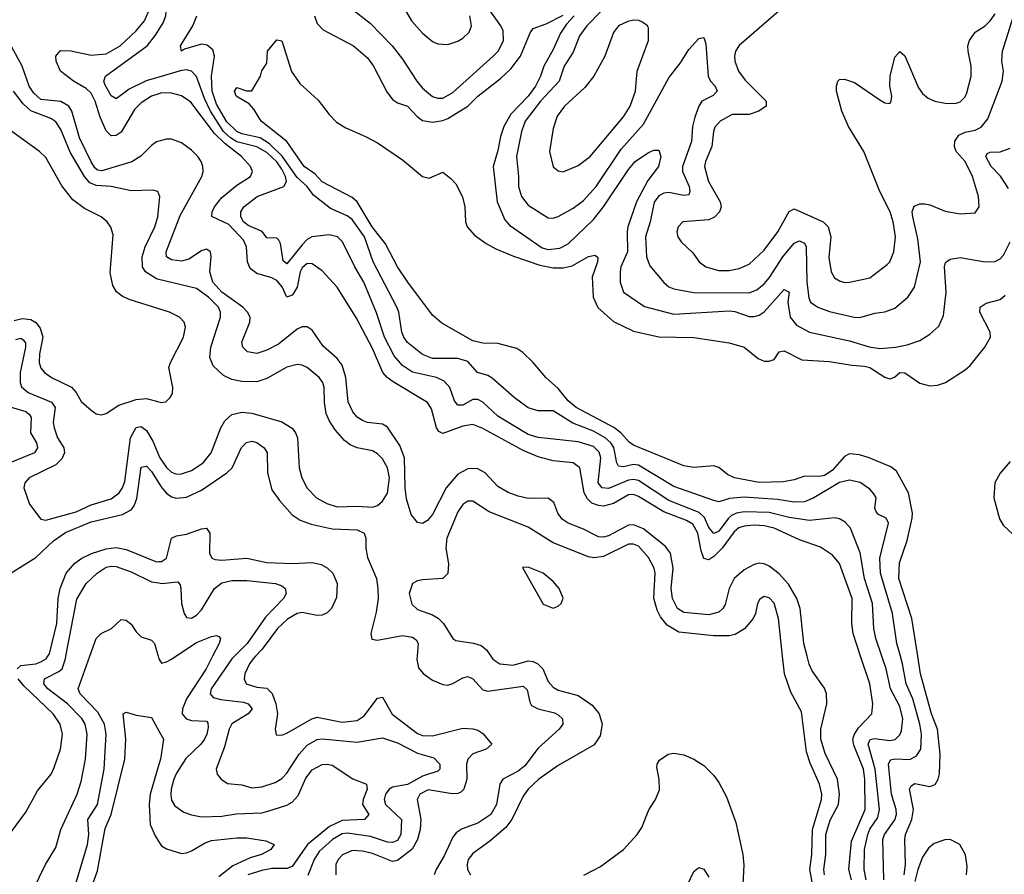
# Model space of a CAD drawing. Header units: inches. Extents: x 1843162 to 1959474, y 907081 to 1016326.
# Tile 532 of 656: x 1909446 to 1913366, y 1009131 to 1012535. Entities that reach past the tile are written whole.
import ezdxf

# ---------------------------------------------------------------- set-up
doc = ezdxf.new("R2010")
doc.units = ezdxf.units.IN
doc.header["$MEASUREMENT"] = 0
for name, color, linetype in [('B9000', 7, 'Continuous'), ('B9001', 7, 'Continuous'), ('B9010', 7, 'Continuous'), ('B9011', 7, 'Continuous')]:
    doc.layers.add(name, color=color, linetype=linetype)

msp = doc.modelspace()

# ---------------------------------------------------------------- linework, layer by layer
at = {"layer": 'B9000', "color": 5}
for points, elevation in [([(1909435.4, 1009950), (1909450, 1009962.8), (1909509.6, 1009970), (1909530, 1009977), (1909550.7, 1009989.3), (1909557.8, 1010000)], 480), ([(1909499.3, 1009070), (1909548.9, 1009170), (1909590, 1009238.7), (1909610, 1009310.4), (1909674.3, 1009450), (1909690, 1009500.5), (1909708.3, 1009590), (1909713.8, 1009690), (1909706.6, 1009730), (1909692.5, 1009752.5), (1909635.9, 1009810), (1909557.3, 1009870), (1909541.8, 1009890), (1909543.9, 1009910), (1909601.4, 1009938.6), (1909614.4, 1009950), (1909628, 1009990), (1909629.9, 1010000)], 460), ([(1909670, 1009099), (1909715.4, 1009250), (1909720.8, 1009290), (1909717.4, 1009350), (1909755.3, 1009410), (1909782.4, 1009550), (1909790.3, 1009690), (1909783.1, 1009730), (1909757.1, 1009777.1), (1909687, 1009850), (1909678.5, 1009870), (1909724.9, 1010000)], 440), ([(1909996.9, 1010000), (1909999.6, 1009990), (1910000, 1009989.4)], 440), ([(1909410, 1009298.4), (1909470, 1009378.7), (1909516.7, 1009463.3), (1909570.5, 1009530), (1909583.6, 1009556.4), (1909607.7, 1009630), (1909616.6, 1009690), (1909606.4, 1009730), (1909579.6, 1009770), (1909461.6, 1009881.6), (1909439.9, 1009910)], 480), ([(1909712.9, 1009027.1), (1909755.1, 1009144.9), (1909785.6, 1009314.4), (1909810.2, 1009370), (1909864.3, 1009590), (1909868.5, 1009670), (1909857.6, 1009770), (1909870, 1009777.3), (1909910, 1009765.5), (1909970, 1009756.4), (1910000, 1009703.1)], 420), ([(1910000, 1009569.1), (1909965.8, 1009450), (1909960.9, 1009410), (1909965.1, 1009330), (1909985, 1009285), (1910000, 1009261.2)], 420)]:
    msp.add_lwpolyline(points, dxfattribs=dict(at, elevation=elevation))
at = {"layer": 'B9001', "color": 5}
for points, elevation in [([(1910000, 1012240), (1909970, 1012230.3), (1909930, 1012203), (1909902.9, 1012177.1), (1909850, 1012086.2), (1909830, 1012072.9), (1909810, 1012072.2), (1909790, 1012092.2), (1909766.8, 1012146.8), (1909746.9, 1012210), (1909730, 1012241.9), (1909710, 1012260.8), (1909659.4, 1012290), (1909608.7, 1012330), (1909591, 1012369), (1909589.1, 1012390), (1909608.5, 1012411.5), (1909649.1, 1012410.9), (1909730, 1012392.9), (1909790, 1012398.8), (1909845.9, 1012430), (1909909.5, 1012490.5), (1909942.4, 1012530), (1909960.4, 1012570)], 480), ([(1910000, 1012305.9), (1909949, 1012291), (1909881.8, 1012258.2), (1909830, 1012219.2), (1909810, 1012231), (1909785.8, 1012274.2), (1909781.4, 1012290), (1909787.7, 1012310), (1909953.9, 1012430), (1909987, 1012473), (1910000, 1012494.2)], 460), ([(1910000, 1012050.6), (1909990, 1012047.7), (1909970, 1012033.9), (1909928.5, 1011991.4), (1909891.9, 1011968.1), (1909773, 1011933), (1909756, 1011936), (1909744.7, 1011944.7), (1909730, 1011968.4), (1909683.8, 1012063.8), (1909653.8, 1012170), (1909641.2, 1012190), (1909609.2, 1012209.2), (1909530, 1012216.6), (1909501.5, 1012241.5), (1909483.1, 1012270), (1909455.4, 1012350), (1909411.9, 1012430)], 520), ([(1910000, 1011839.6), (1909996.2, 1011850), (1909975.8, 1011855.8), (1909890, 1011852.7), (1909809.9, 1011869.9), (1909750, 1011875), (1909725.5, 1011885.5), (1909703.4, 1011910), (1909646.7, 1012006.7), (1909610, 1012097.8), (1909590, 1012127.6), (1909570, 1012140.7), (1909490, 1012172), (1909459.7, 1012199.7), (1909421.5, 1012250)], 540), ([(1910000, 1011383.4), (1909881.1, 1011421.1), (1909853.4, 1011433.4), (1909831, 1011451), (1909816.4, 1011476.4), (1909806.5, 1011526.5), (1909817.4, 1011677.4), (1909808.3, 1011708.3), (1909793.5, 1011730), (1909769.7, 1011750), (1909703.4, 1011783.4), (1909656.7, 1011816.7), (1909612.9, 1011872.9), (1909550, 1011985.7), (1909525.1, 1012010), (1909399.9, 1012099.9)], 560), ([(1910000, 1011500.2), (1909990, 1011502.5), (1909946.5, 1011530), (1909934.9, 1011550), (1909933.8, 1011590), (1909945.9, 1011630), (1909983.8, 1011710), (1909996.3, 1011750), (1910000, 1011791.2)], 540), ([(1909423.7, 1011336.3), (1909455.8, 1011344.2), (1909490, 1011340.8), (1909509.4, 1011329.4), (1909526.6, 1011306.6), (1909537.5, 1011270), (1909524.2, 1011204.2), (1909523.7, 1011170), (1909530, 1011147), (1909544.6, 1011130), (1909572, 1011110), (1909651.7, 1011071.7), (1909671.1, 1011050), (1909690, 1011014), (1909730, 1010979.3), (1909750, 1010965.5), (1909770, 1010961.6), (1909790, 1010966.4), (1909840, 1011000), (1909910, 1011022.3), (1909950, 1011025.9), (1910000, 1011013)], 560), ([(1909430, 1011260.6), (1909450, 1011266.6), (1909460.1, 1011260.1), (1909468.4, 1011248.4), (1909469.1, 1011230), (1909447.1, 1011130), (1909447.9, 1011090), (1909453.3, 1011073.3), (1909478.9, 1011050), (1909571.9, 1011011.9), (1909586.8, 1010990), (1909578.5, 1010930), (1909582.5, 1010910), (1909595.9, 1010870), (1909622.1, 1010830), (1909623.6, 1010810), (1909613.5, 1010786.5), (1909590, 1010762), (1909484, 1010710), (1909465.8, 1010690), (1909461.8, 1010670), (1909485, 1010605), (1909530, 1010545.7), (1909550, 1010542.2), (1909670, 1010574.7), (1909730, 1010602.2), (1909810, 1010627.1), (1909842.2, 1010650), (1909855.4, 1010670), (1909863.8, 1010696.2), (1909887.2, 1010870), (1909910, 1010910.1), (1909930, 1010914.8), (1909950, 1010899.4), (1909976.4, 1010856.4), (1910000, 1010798.8)], 540), ([(1909411.9, 1010991.9), (1909470, 1010974), (1909483.6, 1010963.6), (1909491.6, 1010950), (1909488.8, 1010890), (1909512.2, 1010850), (1909516.6, 1010830), (1909505.2, 1010810), (1909366.1, 1010753.9)], 520), ([(1909350, 1010293), (1909510, 1010392.5), (1909580.5, 1010459.5), (1909627.9, 1010492.1), (1909730, 1010534.7), (1909855.1, 1010564.9), (1909890, 1010582.3), (1909901.2, 1010598.8), (1909911.5, 1010628.5), (1909930, 1010752.4), (1909950, 1010757.3), (1909970, 1010736.1), (1910000, 1010688.7)], 520), ([(1909557.8, 1010000), (1909564.4, 1010010), (1909594.1, 1010130), (1909599.2, 1010230), (1909607.3, 1010270), (1909631.1, 1010330), (1909665.2, 1010370), (1909692.7, 1010390), (1909731.5, 1010408.5), (1909790, 1010428.1), (1909830, 1010433.4), (1909870, 1010425.5), (1909990, 1010376), (1910000, 1010376.8)], 480), ([(1909629.9, 1010000), (1909673.2, 1010226.8), (1909710, 1010289.2), (1909754.2, 1010330), (1909790, 1010354), (1909810, 1010358.8), (1909830, 1010357.6), (1909890, 1010336.6), (1909970, 1010296), (1910000, 1010291.6)], 460), ([(1909724.9, 1010000), (1909750, 1010070.3), (1909770, 1010090.2), (1909811.8, 1010110), (1909850, 1010145.7), (1909870, 1010143.1), (1909890, 1010127.2), (1909910, 1010096.5), (1909930, 1010077), (1909970, 1010064.4), (1909983.1, 1010050), (1909996.9, 1010000)], 440)]:
    msp.add_lwpolyline(points, dxfattribs=dict(at, elevation=elevation))
at = {"layer": 'B9010', "color": 5}
for points, elevation in [([(1910000, 1009989.4), (1910010, 1009972.4), (1910030, 1009977.2), (1910050, 1009988.7), (1910067.3, 1010000)], 440), ([(1910214, 1010000), (1910187.7, 1009950), (1910110.1, 1009830), (1910093.6, 1009790), (1910092.8, 1009770), (1910108.2, 1009750), (1910130, 1009744.4), (1910190, 1009741.5), (1910195.1, 1009735.1), (1910196.3, 1009716.3), (1910191, 1009690), (1910180.9, 1009670), (1910166.5, 1009650), (1910107.6, 1009592.4), (1910070, 1009534.8), (1910059, 1009510), (1910048.4, 1009470), (1910047.3, 1009447.3), (1910050, 1009426.7), (1910063.6, 1009403.6), (1910099.3, 1009379.3), (1910130, 1009367.7), (1910170, 1009360.8), (1910250, 1009363.3), (1910307.2, 1009372.8), (1910410, 1009376.6), (1910430, 1009381.5), (1910510, 1009406.4), (1910530, 1009418.1), (1910554.4, 1009445.6), (1910585.6, 1009514.4), (1910610, 1009546.9), (1910650, 1009569), (1910669.5, 1009569.5), (1910690, 1009566), (1910771.7, 1009511.7), (1910827, 1009490), (1910828.6, 1009470), (1910813, 1009430), (1910810.6, 1009410), (1910836, 1009370), (1910818.4, 1009350), (1910730, 1009345.4), (1910678.7, 1009321.3), (1910591.4, 1009250), (1910530, 1009162.8), (1910510, 1009154.2), (1910450, 1009154.2), (1910410, 1009147), (1910353.5, 1009130)], 440), ([(1910300.9, 1010000), (1910290.8, 1009990), (1910208.7, 1009870), (1910204.1, 1009850), (1910215.7, 1009835.7), (1910247.1, 1009827.1), (1910336.4, 1009816.4), (1910355.6, 1009810), (1910370.8, 1009790), (1910355, 1009770), (1910290, 1009730.4), (1910279.4, 1009710), (1910261.5, 1009638.5), (1910227.7, 1009550), (1910232.2, 1009530), (1910248.4, 1009510), (1910273.7, 1009493.7), (1910330, 1009487.2), (1910370, 1009476.4), (1910410, 1009480.1), (1910462.6, 1009497.4), (1910490, 1009512.9), (1910510, 1009534.3), (1910558.4, 1009610), (1910590, 1009645.4), (1910630, 1009668.2), (1910650, 1009670.9), (1910790, 1009657.4), (1910890, 1009674.6), (1910950, 1009654.7), (1911030, 1009614), (1911094.7, 1009594.7), (1911118.2, 1009570), (1911118.6, 1009550), (1911110, 1009542.2), (1911050, 1009522.7), (1910990, 1009488.6), (1910930, 1009478.6), (1910916.6, 1009470), (1910901.7, 1009450), (1910897.4, 1009430), (1910902, 1009410), (1910966.6, 1009350), (1910963.6, 1009290), (1910950, 1009266.1), (1910930, 1009258.1), (1910910, 1009259.8), (1910842.2, 1009282.2), (1910750, 1009295.2), (1910730, 1009293.2), (1910690.6, 1009270), (1910637.5, 1009222.5), (1910618, 1009190), (1910592.8, 1009127.2)], 460), ([(1910384.8, 1010000), (1910375.5, 1009990), (1910360.1, 1009970), (1910342.3, 1009930), (1910339.1, 1009910), (1910347.2, 1009890), (1910390, 1009877.1), (1910430, 1009873.1), (1910451.5, 1009851.5), (1910466.2, 1009810), (1910471.7, 1009770), (1910462.6, 1009710), (1910467.3, 1009687.3), (1910490, 1009684.9), (1910510, 1009693.4), (1910609, 1009751), (1910630, 1009756.6), (1910730, 1009736.9), (1910790, 1009743.4), (1910817.1, 1009762.9), (1910870, 1009833.4), (1910890, 1009836.5), (1910929.3, 1009769.3), (1911030, 1009691.6), (1911050, 1009684), (1911090, 1009682.7), (1911210, 1009712.9), (1911250, 1009711.2), (1911270, 1009705.5), (1911290, 1009692.8), (1911325.2, 1009650), (1911303.1, 1009630), (1911250, 1009610.8), (1911230.5, 1009590), (1911224.8, 1009570), (1911226.1, 1009510), (1911213.9, 1009470), (1911201.7, 1009458.3), (1911190, 1009453.2), (1911167.5, 1009452.5), (1911072.7, 1009467.3), (1911039.5, 1009450), (1911028.4, 1009430), (1911042.3, 1009350), (1911039.6, 1009310), (1911030.1, 1009270), (1911007.9, 1009232.1), (1910950, 1009186.9), (1910930, 1009182.3), (1910850, 1009214.2), (1910810, 1009223.8), (1910770, 1009225.8), (1910730.9, 1009209.1), (1910713.6, 1009190), (1910704.6, 1009170), (1910704.8, 1009130)], 480), ([(1911028.4, 1010000), (1911027.3, 1009987.3), (1911034, 1009954), (1911051.7, 1009931.7), (1911090, 1009904.4), (1911130, 1009887.6), (1911150, 1009885), (1911170, 1009891.1), (1911210, 1009914.3), (1911230, 1009918.9), (1911250, 1009909.7), (1911290, 1009865.5), (1911310, 1009861.4), (1911450, 1009880.1), (1911466.5, 1009866.5), (1911476.4, 1009816.4), (1911483.5, 1009803.5), (1911510, 1009790.5), (1911574.7, 1009774.7), (1911590, 1009766.9), (1911606.4, 1009750), (1911608.1, 1009730), (1911594, 1009710), (1911510, 1009633.6), (1911456.6, 1009563.4), (1911430, 1009541.8), (1911369.6, 1009510), (1911357.7, 1009490), (1911344, 1009410), (1911321.7, 1009370), (1911270, 1009334.8), (1911207.3, 1009312.7), (1911183.1, 1009296.9), (1911170, 1009279.8), (1911135.6, 1009204.4), (1911103.6, 1009150), (1911096.4, 1009130)], 520), ([(1911322.2, 1010000), (1911330, 1009988.7), (1911357.3, 1009970), (1911410, 1009963.8), (1911470, 1009980.9), (1911490, 1009978.7), (1911509.2, 1009969.2), (1911529.1, 1009949.1), (1911550, 1009899.3), (1911570, 1009876.9), (1911590, 1009865.4), (1911670, 1009843.2), (1911725.6, 1009805.6), (1911752.6, 1009770), (1911764.4, 1009730), (1911756.7, 1009683.3), (1911733.5, 1009646.5), (1911590, 1009564.4), (1911512.7, 1009510), (1911470.2, 1009470), (1911450, 1009442), (1911405.8, 1009350), (1911381.9, 1009318.1), (1911317, 1009263), (1911250, 1009214), (1911231.6, 1009190), (1911227.1, 1009170), (1911229, 1009150), (1911240.4, 1009130)], 540), ([(1912601.1, 1009101.1), (1912592.3, 1009150), (1912600.1, 1009210), (1912602.5, 1009310), (1912638.4, 1009430), (1912639.9, 1009450), (1912630.9, 1009490), (1912593.7, 1009573.7), (1912578.9, 1009618.9), (1912558.2, 1009778.2), (1912516.3, 1009856.3), (1912490.5, 1009930), (1912482.9, 1010000)], 540), ([(1912650.7, 1009130), (1912647.5, 1009150), (1912656.1, 1009210), (1912655.7, 1009290), (1912673.3, 1009346.7), (1912705.6, 1009410), (1912710.2, 1009450), (1912702.2, 1009510), (1912652.4, 1009612.4), (1912635.8, 1009670), (1912636, 1009710), (1912660.1, 1009810), (1912658.5, 1009850), (1912650, 1009873.3), (1912601.5, 1009941.5), (1912588.6, 1009968.6), (1912580.7, 1010000)], 520), ([(1912758.2, 1009110), (1912747.5, 1009150), (1912757, 1009263), (1912812.2, 1009390), (1912810.6, 1009510), (1912805.8, 1009550), (1912766.3, 1009646.3), (1912763.5, 1009670), (1912770.2, 1009690), (1912785.9, 1009714.1), (1912839, 1009770), (1912843.2, 1009810), (1912830.4, 1009890), (1912794, 1010000)], 480), ([(1912815.7, 1009110), (1912807.6, 1009150), (1912809.6, 1009230), (1912822.6, 1009290), (1912830, 1009311), (1912862.3, 1009357.7), (1912869.1, 1009390), (1912852.3, 1009550), (1912823.6, 1009650), (1912832.1, 1009667.9), (1912847.5, 1009672.5), (1912910, 1009663.8), (1912931.2, 1009668.8), (1912950, 1009687.2), (1912957.3, 1009702.7), (1912962.7, 1009750), (1912950, 1009799.8), (1912912.3, 1009870), (1912896, 1009950), (1912878.5, 1010000)], 460), ([(1912886, 1009110), (1912882.1, 1009270), (1912888.4, 1009290), (1912930, 1009348.2), (1912936.5, 1009370), (1912935.7, 1009390), (1912916.8, 1009450), (1912904.5, 1009570), (1912912.9, 1009587.1), (1912930, 1009591.2), (1912990, 1009588.6), (1913016.5, 1009603.6), (1913033.3, 1009630), (1913036.8, 1009690), (1913030.3, 1009730), (1913001.9, 1009830), (1912975.4, 1009890), (1912961.1, 1009970), (1912952.4, 1010000)], 440), ([(1912968, 1009130), (1912972.2, 1009170), (1912969.9, 1009270), (1912972.2, 1009290), (1912998.1, 1009350), (1913004.4, 1009390), (1912989.1, 1009470.9), (1912995.7, 1009484.3), (1913010, 1009492.7), (1913070, 1009481.4), (1913091.3, 1009488.7), (1913103.2, 1009510), (1913108.5, 1009531.5), (1913110.7, 1009609.3), (1913099.9, 1009710), (1913076.5, 1009770), (1913031.8, 1009930), (1913021.2, 1010000)], 420), ([(1910000, 1009703.1), (1910018.6, 1009670), (1910006, 1009590), (1910000, 1009569.1)], 420), ([(1911691.7, 1009128.3), (1911730, 1009147.3), (1911758, 1009162), (1911849.7, 1009230.3), (1911903.7, 1009290), (1911922.3, 1009317.7), (1911951.2, 1009388.8), (1911977, 1009430), (1911992.8, 1009467.2), (1911991.6, 1009510), (1911983.2, 1009556.8), (1911984, 1009570), (1911993.6, 1009586.4), (1912028, 1009610), (1912050, 1009614), (1912090, 1009607.3), (1912130, 1009590.6), (1912170, 1009564.9), (1912210, 1009524.9), (1912230, 1009497.3), (1912259.6, 1009439.6), (1912297.5, 1009337.5), (1912324.4, 1009210), (1912328.4, 1009168.4), (1912319.2, 1008990)], 540), ([(1910000, 1009261.2), (1910010, 1009245.3), (1910030, 1009232.3), (1910090, 1009214.3), (1910110, 1009216.4), (1910130, 1009224.8), (1910183.7, 1009256.3), (1910210, 1009266.3), (1910310, 1009277.3), (1910350, 1009276.4), (1910425.4, 1009265.4), (1910459.1, 1009250), (1910446, 1009230), (1910408.4, 1009210), (1910363.3, 1009196.7), (1910294.5, 1009165.5), (1910238.5, 1009121.5)], 420), ([(1913215.9, 1009130), (1913217.6, 1009162.4), (1913211, 1009209), (1913188.6, 1009250), (1913150, 1009269.9), (1913129, 1009269), (1913086.2, 1009253.8), (1913064.5, 1009235.5), (1913040.7, 1009199.3), (1913021.7, 1009150), (1913010, 1009102.6)], 420), ([(1912105.2, 1009090), (1912130, 1009142), (1912150, 1009159), (1912170, 1009151.5), (1912190, 1009119.5)], 520)]:
    msp.add_lwpolyline(points, dxfattribs=dict(at, elevation=elevation))
at = {"layer": 'B9011', "color": 5}
for points, elevation in [([(1910000, 1012494.2), (1910017.4, 1012522.6), (1910027.4, 1012550), (1910028.7, 1012571.3), (1910016.9, 1012656.9), (1910000, 1012711.7)], 460), ([(1910913.6, 1012690), (1911006, 1012530), (1911050, 1012480.9), (1911090, 1012447.6), (1911110, 1012438.9), (1911150, 1012436.5), (1911190, 1012449.1), (1911210, 1012461.7), (1911234.9, 1012485.1), (1911244.8, 1012510), (1911238.4, 1012550)], 480), ([(1912952.4, 1010000), (1912937.8, 1010050), (1912921.4, 1010170), (1912872.8, 1010330), (1912871.1, 1010390), (1912904.5, 1010530), (1912895.3, 1010550), (1912864.8, 1010564.8), (1912855.3, 1010575.3), (1912850.9, 1010590), (1912855.7, 1010630), (1912847.1, 1010647.1), (1912830, 1010665.6), (1912791.9, 1010691.9), (1912750, 1010700.8), (1912710, 1010691.9), (1912607.6, 1010630), (1912570, 1010614.3), (1912530, 1010613.1), (1912463.6, 1010623.6), (1912330, 1010633.3), (1912272.1, 1010627.9), (1912230, 1010615.3), (1912210, 1010619.6), (1912050, 1010675.9), (1911910, 1010761.1), (1911890, 1010763.4), (1911850, 1010753.9), (1911830, 1010757), (1911823.4, 1010770), (1911811.2, 1010831.2), (1911799.9, 1010850), (1911777.3, 1010870), (1911730, 1010895.5), (1911648.3, 1010928.3), (1911570, 1010977), (1911510, 1010977), (1911470, 1010989.1), (1911415, 1011030), (1911326.6, 1011106.6), (1911310, 1011117.3), (1911268.6, 1011130), (1911230, 1011173.3), (1911190, 1011184.9), (1911090, 1011185.8), (1911050, 1011201.6), (1910990, 1011249.2), (1910975, 1011270), (1910966.8, 1011290), (1910955.1, 1011370), (1910947.4, 1011390), (1910852.7, 1011570), (1910818.4, 1011670), (1910770, 1011738.8), (1910750, 1011754.1), (1910682.9, 1011782.9), (1910615.7, 1011835.7), (1910590.6, 1011870), (1910550, 1011906.5), (1910490.8, 1011990.8), (1910440.5, 1012040.5), (1910403.8, 1012063.8), (1910330, 1012080), (1910310, 1012089.1), (1910270, 1012128.2), (1910230, 1012197.8), (1910212.5, 1012250), (1910208.8, 1012310), (1910221.1, 1012390), (1910214.5, 1012414.5), (1910192.7, 1012432.7), (1910170, 1012436.7), (1910102, 1012418), (1910089.4, 1012410), (1910086, 1012430), (1910135.2, 1012510), (1910150.7, 1012550)], 440), ([(1910619.1, 1012550), (1910630, 1012518.9), (1910654, 1012494), (1910775.2, 1012430), (1910830, 1012382.2), (1910854.5, 1012350), (1910907.1, 1012247.1), (1910930, 1012216.9), (1910950, 1012204.2), (1910990, 1012190.7), (1911028.7, 1012148.7), (1911050, 1012133.4), (1911090, 1012127.1), (1911130, 1012133.6), (1911150, 1012141.5), (1911230.2, 1012189.8), (1911270.5, 1012230), (1911360, 1012300), (1911400.7, 1012339.3), (1911439.6, 1012390), (1911477.6, 1012482.4), (1911490, 1012500.3), (1911542.4, 1012517.6), (1911610, 1012552.3)], 440), ([(1910762.5, 1012582.5), (1910841.1, 1012521.1), (1910928.6, 1012430), (1910970, 1012378), (1911026.8, 1012290), (1911050, 1012262), (1911090, 1012229.4), (1911110, 1012221.9), (1911130, 1012222.6), (1911170, 1012245.1), (1911330.6, 1012390), (1911350.5, 1012410), (1911371.7, 1012450), (1911370.8, 1012490), (1911361.1, 1012510), (1911319.4, 1012570)], 460), ([(1911653.4, 1012550), (1911622.5, 1012517.5), (1911599.3, 1012480.7), (1911570, 1012416.3), (1911532, 1012350), (1911519.1, 1012310), (1911499.2, 1012270), (1911470, 1012230.8), (1911401.9, 1012158.1), (1911373.5, 1012110), (1911359.5, 1012070), (1911350, 1012014.3), (1911331.5, 1011950), (1911346.6, 1011810), (1911378, 1011738), (1911396.3, 1011716.3), (1911526.3, 1011626.3), (1911550, 1011620.1), (1911595.7, 1011624.3), (1911630, 1011642.2), (1911730, 1011739.1), (1911770.7, 1011789.3), (1911870, 1011937.8), (1911896.8, 1011970), (1911950, 1012006.4), (1911970, 1012014.9), (1911990, 1012014.9), (1911998, 1011990), (1911989.1, 1011950), (1911946.3, 1011893.7), (1911901.7, 1011810), (1911867.4, 1011710), (1911863.9, 1011690), (1911865.8, 1011610), (1911838.8, 1011550), (1911836.8, 1011530), (1911836, 1011490), (1911850.1, 1011450.1), (1911933, 1011393), (1912050, 1011361.5), (1912270, 1011375.6), (1912293, 1011373), (1912350, 1011353), (1912370, 1011352.6), (1912390, 1011357.9), (1912410, 1011371.8), (1912490, 1011459.7), (1912510.1, 1011450.1), (1912504.5, 1011410), (1912513.8, 1011350), (1912538.8, 1011318.8), (1912590, 1011290.6), (1912750, 1011255.3), (1912828.6, 1011231.4), (1912870, 1011224.8), (1912933.2, 1011230), (1912979.7, 1011240.3), (1913030, 1011256.9), (1913070, 1011282.4), (1913105.3, 1011314.7), (1913123.8, 1011356.2), (1913135, 1011450), (1913127.9, 1011550), (1913131.9, 1011568.1), (1913150, 1011580.9), (1913190, 1011588.2), (1913290, 1011570.9), (1913330, 1011571.9), (1913350, 1011582), (1913363.1, 1011596.9), (1913389.4, 1011650)], 440), ([(1911762.1, 1012570), (1911703.6, 1012510), (1911674.4, 1012470), (1911650, 1012404.8), (1911614, 1012350), (1911593.6, 1012290), (1911519.9, 1012210), (1911458.5, 1012130), (1911443.4, 1012090), (1911423.4, 1011990), (1911432.3, 1011910), (1911432.1, 1011870), (1911443.5, 1011830), (1911470, 1011796.5), (1911550, 1011745.6), (1911570, 1011744.7), (1911590, 1011751.1), (1911650, 1011784.8), (1911690, 1011815.3), (1911740.7, 1011870), (1911840.6, 1012019.3), (1911930, 1012118.8), (1912030, 1012302.8), (1912077.1, 1012362.9), (1912110, 1012415.8), (1912150, 1012459.5), (1912170, 1012464), (1912178, 1012438), (1912187.5, 1012310), (1912196.1, 1012290), (1912215, 1012270), (1912222.6, 1012250), (1912206.8, 1012233.2), (1912162, 1012210), (1912149.3, 1012190.7), (1912133.5, 1012146.5), (1912124.8, 1012110), (1912121.2, 1012050), (1912084.3, 1011950), (1912085, 1011930), (1912111.9, 1011870), (1912114, 1011850), (1912110, 1011837.6), (1912090, 1011834.9), (1912030, 1011846.9), (1912010, 1011844.2), (1911990, 1011833.1), (1911972.2, 1011807.8), (1911955.7, 1011730), (1911937, 1011670), (1911941.2, 1011590), (1911954.2, 1011554.2), (1912010, 1011487.5), (1912030, 1011471), (1912050, 1011463.3), (1912128.2, 1011448.2), (1912350, 1011446.8), (1912381.1, 1011458.9), (1912410, 1011483.3), (1912431.4, 1011508.6), (1912483.7, 1011590), (1912530, 1011644.6), (1912550, 1011653.9), (1912570, 1011644.9), (1912577.7, 1011630), (1912579.6, 1011490), (1912587.2, 1011427.2), (1912595, 1011410), (1912623.1, 1011390), (1912670, 1011372.8), (1912767.7, 1011350), (1912791, 1011349), (1912850, 1011366.6), (1912890, 1011370.9), (1912930, 1011385.8), (1912981.8, 1011430), (1913008.3, 1011470), (1913033, 1011570), (1913021.9, 1011661.9), (1913001.6, 1011750), (1912999.8, 1011770), (1913007.3, 1011792.7), (1913030, 1011800.9), (1913050, 1011801.5), (1913070, 1011797.7), (1913130, 1011772.7), (1913190, 1011761.7), (1913250, 1011766), (1913265.6, 1011790), (1913263.1, 1011830), (1913239.6, 1011910), (1913210.5, 1011970), (1913174.9, 1012010), (1913168.4, 1012030), (1913169.2, 1012050.8), (1913185.5, 1012074.5), (1913210, 1012086.8), (1913250, 1012094.9), (1913273.8, 1012106.2), (1913300.3, 1012139.7), (1913357.7, 1012290), (1913362.8, 1012330), (1913356.6, 1012370), (1913358.9, 1012410), (1913409.6, 1012570)], 460), ([(1912469.1, 1012570), (1912310, 1012431.4), (1912296.3, 1012410), (1912291.5, 1012390), (1912293, 1012370), (1912308, 1012330), (1912334.2, 1012294.2), (1912417.6, 1012210), (1912417.6, 1012190), (1912389.2, 1012170), (1912350, 1012157.4), (1912282.9, 1012157.1), (1912235, 1012130), (1912213.6, 1012106.4), (1912207.7, 1012090), (1912201.3, 1012030), (1912175.9, 1011970), (1912172.6, 1011950), (1912188.7, 1011890), (1912234.7, 1011810), (1912238.6, 1011790), (1912232.7, 1011770), (1912211.9, 1011748.1), (1912190, 1011738), (1912086, 1011730), (1912067.7, 1011710), (1912062.7, 1011690), (1912066.3, 1011670), (1912079.5, 1011650), (1912125.9, 1011605.9), (1912151.5, 1011570), (1912177.6, 1011550), (1912230, 1011536.3), (1912270, 1011536.6), (1912310, 1011543.7), (1912350, 1011561.3), (1912410, 1011617.5), (1912464.6, 1011690), (1912510, 1011771.5), (1912530, 1011781.9), (1912644.4, 1011730), (1912664.5, 1011710), (1912674.9, 1011670), (1912667.8, 1011587.8), (1912676.6, 1011530), (1912690, 1011506.9), (1912710, 1011494.4), (1912730, 1011488.4), (1912750, 1011489.3), (1912830, 1011506.8), (1912900, 1011560), (1912910, 1011570.3), (1912926.4, 1011610), (1912932.8, 1011670), (1912924.1, 1011730), (1912911.2, 1011770), (1912869.9, 1011849.9), (1912807.4, 1012010), (1912746.1, 1012110), (1912718.7, 1012170), (1912697.7, 1012250), (1912697.6, 1012270), (1912703.5, 1012290), (1912710, 1012297), (1912730, 1012298.5), (1912770, 1012284.7), (1912870, 1012215.5), (1912890, 1012203.6), (1912910, 1012201.3), (1912915.6, 1012210), (1912917.8, 1012230), (1912909.9, 1012269.9), (1912911.1, 1012310), (1912930, 1012384.9), (1912950, 1012407.4), (1912970, 1012390.3), (1913023.9, 1012263.9), (1913040.9, 1012240.9), (1913062.4, 1012222.4), (1913090, 1012210.1), (1913130, 1012202.7), (1913170, 1012201.2), (1913190, 1012207.6), (1913210, 1012227.9), (1913216.9, 1012243.1), (1913234.1, 1012310), (1913234.7, 1012350), (1913221.8, 1012410), (1913221.5, 1012430), (1913228, 1012452), (1913250, 1012485.2), (1913290, 1012510.2), (1913310, 1012530.2), (1913330, 1012557.4)], 480), ([(1913021.2, 1010000), (1912998.5, 1010150), (1912945.5, 1010310), (1912948.2, 1010371.8), (1912978.8, 1010461.2), (1912999.3, 1010550), (1913000.1, 1010570), (1912984.9, 1010650), (1912936.3, 1010736.3), (1912913.8, 1010753.8), (1912827.6, 1010790), (1912790, 1010801.8), (1912750, 1010805.5), (1912730, 1010795.7), (1912680.6, 1010739.4), (1912650, 1010719.2), (1912630, 1010715.6), (1912570, 1010717.4), (1912530, 1010702.2), (1912485.7, 1010694.3), (1912390, 1010692.2), (1912291.6, 1010710), (1912263.5, 1010723.5), (1912230, 1010751.3), (1912210, 1010757.7), (1912130, 1010751.1), (1912090, 1010758.3), (1911890, 1010840.3), (1911872.6, 1010852.6), (1911839.7, 1010890), (1911811, 1010911), (1911661, 1010990), (1911630, 1011017.3), (1911590, 1011066.5), (1911541, 1011110), (1911490, 1011169.7), (1911448.7, 1011210), (1911425.6, 1011225.6), (1911350, 1011245.8), (1911290, 1011247.2), (1911250, 1011256.1), (1911126.4, 1011326.4), (1911090, 1011357.6), (1910990.7, 1011490), (1910950, 1011551.1), (1910902, 1011642), (1910848.6, 1011710), (1910789.2, 1011809.2), (1910770, 1011826.1), (1910650, 1011889.4), (1910621, 1011921), (1910578.2, 1011950), (1910509.5, 1012049.5), (1910406.6, 1012130), (1910378.4, 1012178.4), (1910359.5, 1012199.5), (1910307, 1012230), (1910301.2, 1012250), (1910310, 1012264.7), (1910348.4, 1012251.6), (1910370, 1012252), (1910404, 1012310), (1910409.3, 1012330.7), (1910430, 1012362), (1910432.3, 1012410), (1910470, 1012454.8), (1910490, 1012451), (1910527.9, 1012327.9), (1910560.5, 1012280.5), (1910633.7, 1012213.7), (1910677.3, 1012157.3), (1910707, 1012127), (1910744.2, 1012104.2), (1910822.8, 1012070), (1910870, 1012043.8), (1910970, 1011977), (1911050, 1011910.3), (1911076.3, 1011903.7), (1911130, 1011927.3), (1911162.4, 1011902.4), (1911181.7, 1011881.7), (1911209.1, 1011829.1), (1911217.7, 1011790), (1911220.2, 1011730), (1911227.7, 1011710), (1911257.2, 1011677.2), (1911303.5, 1011643.5), (1911342, 1011622), (1911412.4, 1011592.4), (1911516.9, 1011556.9), (1911570, 1011546.7), (1911610, 1011547), (1911645.8, 1011554.2), (1911710, 1011591.3), (1911736.7, 1011596.7), (1911748, 1011588), (1911746, 1011570), (1911725.6, 1011510), (1911728.8, 1011430), (1911748, 1011388), (1911810, 1011333.2), (1911890, 1011294.4), (1911990, 1011271.9), (1912130, 1011268.7), (1912270, 1011248.4), (1912330, 1011230.2), (1912385.5, 1011185.5), (1912410, 1011175.2), (1912430, 1011174.3), (1912450, 1011181.1), (1912470, 1011212.2), (1912490, 1011216.3), (1912559.6, 1011179.7), (1912670, 1011173.9), (1912759, 1011159), (1912810, 1011155.6), (1912830, 1011149.7), (1912890, 1011111.6), (1912910, 1011105.1), (1912929.3, 1011110.7), (1912950, 1011130.2), (1912970, 1011128), (1913030, 1011086.9), (1913070, 1011076.3), (1913100.6, 1011079.4), (1913132, 1011090), (1913210, 1011140.9), (1913230, 1011158.3), (1913288.7, 1011230), (1913310.6, 1011270), (1913309.8, 1011290), (1913268.4, 1011370), (1913269.8, 1011390.2), (1913293.6, 1011406.4), (1913350, 1011420.1), (1913370, 1011437.1)], 420), ([(1912878.5, 1010000), (1912854.1, 1010070), (1912846.6, 1010110), (1912841, 1010210), (1912809.3, 1010310), (1912791.8, 1010411.8), (1912753.4, 1010510), (1912733.1, 1010533.1), (1912710, 1010547.4), (1912691.1, 1010551.1), (1912590, 1010540.7), (1912510, 1010552.9), (1912430, 1010571.6), (1912330, 1010575.5), (1912299.2, 1010570), (1912279.6, 1010560.4), (1912267.3, 1010550), (1912230, 1010498), (1912210, 1010488.7), (1912190, 1010512.2), (1912171.8, 1010551.8), (1912151.7, 1010571.7), (1912030, 1010620.5), (1911910, 1010699.4), (1911890, 1010703.8), (1911870, 1010701), (1911790, 1010667.5), (1911764.8, 1010670), (1911748.5, 1010690), (1911759, 1010790), (1911752.5, 1010812.5), (1911730, 1010834.7), (1911670, 1010853.9), (1911510, 1010870.7), (1911470, 1010883), (1911350, 1010955.8), (1911290, 1011011.1), (1911270, 1011022.9), (1911250, 1011021.9), (1911210, 1011000.2), (1911190, 1010999.1), (1911177.5, 1011017.5), (1911158.5, 1011070), (1911135.9, 1011095.9), (1911105.1, 1011110), (1911010, 1011131.7), (1910970, 1011158), (1910936.3, 1011196.3), (1910898.3, 1011270), (1910866.9, 1011366.9), (1910816.4, 1011490), (1910780.2, 1011550), (1910730.8, 1011650), (1910711.1, 1011670), (1910678, 1011678), (1910608.4, 1011670), (1910590, 1011659.1), (1910570, 1011638.4), (1910510, 1011562), (1910494.8, 1011574.8), (1910483.9, 1011643.9), (1910477.4, 1011657.4), (1910470, 1011664.3), (1910430, 1011665.8), (1910411.6, 1011691.6), (1910355.6, 1011715.6), (1910337.3, 1011730), (1910326.3, 1011750), (1910325.6, 1011770), (1910338.8, 1011790), (1910391.4, 1011830), (1910497.5, 1011870), (1910508.4, 1011890), (1910503.7, 1011910), (1910490, 1011940.1), (1910470, 1011968.9), (1910430, 1012005.3), (1910390, 1012028.8), (1910310, 1012048.6), (1910284.6, 1012064.6), (1910257.5, 1012090), (1910205.1, 1012170), (1910181.2, 1012221.2), (1910150, 1012308.1), (1910130, 1012329.8), (1910110, 1012334.4), (1910090, 1012332.1), (1910000, 1012305.9)], 460), ([(1912794, 1010000), (1912764.3, 1010090), (1912759.3, 1010130), (1912760.3, 1010230), (1912710, 1010368.7), (1912682.4, 1010402.4), (1912634.1, 1010434.1), (1912550, 1010463.9), (1912450, 1010509.3), (1912410, 1010519.7), (1912370, 1010522.1), (1912330, 1010517.9), (1912309.2, 1010510.8), (1912290, 1010495.2), (1912243, 1010430), (1912210, 1010396.5), (1912190, 1010384.3), (1912170, 1010389), (1912159.7, 1010419.7), (1912146.2, 1010490), (1912125.5, 1010525.5), (1912100.3, 1010540.3), (1912010, 1010574.5), (1911910, 1010635.8), (1911890, 1010643.9), (1911870, 1010642.7), (1911810, 1010608.7), (1911770, 1010597.5), (1911750, 1010599.6), (1911724.3, 1010610), (1911706.2, 1010626.2), (1911693.9, 1010650), (1911676, 1010750), (1911650, 1010769.9), (1911570, 1010777.7), (1911510, 1010794.1), (1911450, 1010819.7), (1911290, 1010906.6), (1911250, 1010922.3), (1911210, 1010916), (1911130, 1010887.1), (1911115, 1010895), (1911105.6, 1010910), (1911085.4, 1010985.4), (1911069.9, 1011009.9), (1910932.5, 1011092.5), (1910909.2, 1011109.2), (1910891.3, 1011130), (1910850, 1011225), (1910786.4, 1011346.4), (1910709.3, 1011469.3), (1910650, 1011534.9), (1910610, 1011562.7), (1910590, 1011563.9), (1910570, 1011546.9), (1910562.3, 1011530), (1910550.8, 1011470), (1910539.2, 1011450), (1910530, 1011437.7), (1910510, 1011429.3), (1910490.7, 1011470.7), (1910470, 1011496.3), (1910450, 1011507.4), (1910390, 1011523.9), (1910363.4, 1011543.4), (1910352.6, 1011570), (1910348.9, 1011630), (1910336.3, 1011656.3), (1910279, 1011719), (1910210.5, 1011750.5), (1910211.6, 1011770), (1910221.7, 1011790), (1910250, 1011826.2), (1910310, 1011875.3), (1910365.1, 1011910), (1910372.7, 1011930), (1910364.5, 1011950), (1910328.4, 1011990), (1910262, 1012042), (1910221.1, 1012081.1), (1910126.5, 1012206.5), (1910090, 1012231.8), (1910050, 1012242.7), (1910010, 1012243.3), (1910000, 1012240)], 480), ([(1912580.7, 1010000), (1912568, 1010050), (1912552.8, 1010190), (1912539.7, 1010230), (1912506.9, 1010286.9), (1912470, 1010327.8), (1912430, 1010358.8), (1912410, 1010367.8), (1912390, 1010370.4), (1912370, 1010365.7), (1912330, 1010343.9), (1912290.8, 1010310), (1912270.1, 1010270), (1912254.3, 1010205.7), (1912245.7, 1010190), (1912230, 1010175.4), (1912190, 1010164.9), (1912090, 1010173.7), (1912064.4, 1010190), (1912044.9, 1010230), (1912040.1, 1010270), (1912047.9, 1010350), (1912036.6, 1010410), (1912016.6, 1010436.6), (1911930, 1010507.6), (1911890, 1010523.6), (1911870, 1010521.8), (1911790, 1010478.9), (1911770, 1010473.7), (1911750, 1010475.7), (1911690, 1010506.5), (1911629.4, 1010529.4), (1911605.3, 1010545.3), (1911588, 1010570), (1911572.7, 1010612.7), (1911550, 1010629.8), (1911470, 1010628.3), (1911430, 1010637.1), (1911390, 1010652.5), (1911350, 1010676.3), (1911298.8, 1010730), (1911267.6, 1010747.6), (1911230, 1010746.5), (1911190, 1010725), (1911143.6, 1010670), (1911090, 1010564), (1911070, 1010540.7), (1911050, 1010529), (1911030, 1010531.8), (1911004.9, 1010564.9), (1910986.4, 1010626.4), (1910981, 1010670), (1910977.7, 1010790), (1910959, 1010839), (1910910, 1010911.6), (1910890, 1010924), (1910830, 1010930.7), (1910810, 1010938), (1910790, 1010951.8), (1910772.6, 1010972.6), (1910753.1, 1011013.2), (1910743.9, 1011110), (1910730, 1011158.6), (1910710, 1011185.4), (1910654.5, 1011234.5), (1910610, 1011298.6), (1910590, 1011311.9), (1910570, 1011311.7), (1910550, 1011302.1), (1910476.8, 1011243.2), (1910430, 1011218.1), (1910390, 1011205.3), (1910352.3, 1011212.3), (1910333.8, 1011230), (1910330.5, 1011250), (1910361.5, 1011330), (1910363.4, 1011350), (1910353.1, 1011370), (1910334.2, 1011390), (1910250, 1011450.2), (1910214.2, 1011490), (1910202.4, 1011530), (1910208.6, 1011590), (1910205.8, 1011610), (1910190, 1011621.3), (1910170, 1011614.6), (1910119.5, 1011580.5), (1910090, 1011573.1), (1910050, 1011577.8), (1910029.9, 1011590), (1910029, 1011610), (1910084.8, 1011755.2), (1910170.3, 1011910), (1910175.8, 1011930), (1910175.1, 1011950), (1910168.4, 1011970), (1910154.5, 1011990), (1910130, 1012015), (1910090, 1012044.8), (1910050, 1012058.9), (1910030, 1012059.4), (1910000, 1012050.6)], 520), ([(1913382.5, 1011862.5), (1913351.4, 1011911.4), (1913314, 1011950), (1913291.9, 1011990), (1913298.2, 1012001.8), (1913310, 1012007.2), (1913350, 1012009), (1913390, 1012023.1)], 440), ([(1910000, 1011791.2), (1910003.5, 1011830), (1910000, 1011839.6)], 540), ([(1910000, 1010798.8), (1910003.6, 1010790), (1910030, 1010751.9), (1910050, 1010733.3), (1910070, 1010725.5), (1910090, 1010725.9), (1910130, 1010739.8), (1910176.8, 1010770), (1910208.2, 1010810), (1910247, 1010910), (1910262.4, 1010937.6), (1910290, 1010962), (1910330, 1010972), (1910370, 1010968.3), (1910490, 1010933.2), (1910530, 1010908.1), (1910544.3, 1010890), (1910552.5, 1010870), (1910558.3, 1010750), (1910568.7, 1010710), (1910590, 1010669.2), (1910628.1, 1010630), (1910668, 1010608), (1910710, 1010595), (1910790, 1010597.4), (1910850, 1010592.9), (1910870, 1010600.3), (1910890, 1010617.8), (1910910.3, 1010649.7), (1910917.5, 1010710), (1910909.9, 1010750), (1910890, 1010785.8), (1910870, 1010806), (1910850, 1010817.2), (1910789.5, 1010829.5), (1910761.3, 1010841.3), (1910738.4, 1010858.4), (1910701.2, 1010901.2), (1910678, 1010938), (1910666.6, 1010966.6), (1910659.6, 1011010), (1910658.4, 1011070), (1910653.2, 1011090), (1910638.3, 1011110), (1910590, 1011149.2), (1910570, 1011158.6), (1910550, 1011161.4), (1910510, 1011151), (1910430, 1011105.6), (1910390, 1011092.6), (1910330, 1011093.4), (1910290, 1011102.5), (1910257.8, 1011117.8), (1910216.2, 1011156.2), (1910202.3, 1011190), (1910206.6, 1011230), (1910245.5, 1011350), (1910245.6, 1011370), (1910237.5, 1011390), (1910198.1, 1011430), (1910150, 1011464.5), (1910000, 1011500.2)], 540), ([(1910000, 1011013), (1910010, 1011010.4), (1910027, 1011013), (1910045.2, 1011030), (1910053.6, 1011046.4), (1910055.6, 1011070), (1910039.7, 1011150), (1910045.6, 1011170), (1910097.4, 1011270), (1910106, 1011310), (1910100.3, 1011330), (1910082.6, 1011350), (1910042.4, 1011370), (1910000, 1011383.4)], 560), ([(1910000, 1010688.7), (1910011.9, 1010670), (1910030, 1010648.9), (1910050, 1010634.8), (1910070, 1010629), (1910110, 1010632.8), (1910170, 1010661.5), (1910270.8, 1010730), (1910291.5, 1010750), (1910328.8, 1010831.2), (1910348.5, 1010851.5), (1910370, 1010855.9), (1910390, 1010850.8), (1910419.3, 1010830), (1910430.5, 1010810.5), (1910432.3, 1010730), (1910450, 1010663.1), (1910479.8, 1010619.8), (1910530, 1010563.5), (1910561.9, 1010541.9), (1910606.1, 1010526.1), (1910690, 1010507.2), (1910790, 1010503.5), (1910817.3, 1010490), (1910824.1, 1010470), (1910823.5, 1010430), (1910830, 1010393.7), (1910865.8, 1010310), (1910871.9, 1010270), (1910873.1, 1010230), (1910865.3, 1010174.7), (1910844.4, 1010090), (1910848, 1010068), (1910870, 1010063.6), (1910970, 1010082), (1911010, 1010076.2), (1911024.9, 1010064.9), (1911032.7, 1010050), (1911028.4, 1010000)], 520), ([(1913390, 1010775), (1913350, 1010729.4), (1913328, 1010690), (1913324.3, 1010630), (1913346.4, 1010546.4), (1913361.9, 1010521.9), (1913403.3, 1010483.3)], 420), ([(1912482.9, 1010000), (1912466.5, 1010150), (1912450, 1010210.9), (1912430, 1010232.8), (1912410, 1010237.2), (1912393.1, 1010226.9), (1912383.8, 1010210), (1912375.2, 1010170), (1912366, 1010150), (1912331.1, 1010108.9), (1912294.2, 1010085.8), (1912270, 1010080.6), (1912210, 1010081), (1912070, 1010095.9), (1912023.9, 1010123.9), (1911997.3, 1010157.3), (1911983.3, 1010183.3), (1911970.8, 1010230.8), (1911975.8, 1010330), (1911972.6, 1010350), (1911950, 1010393.7), (1911910, 1010438), (1911890, 1010446), (1911870, 1010446), (1911770, 1010397.1), (1911732.2, 1010392.2), (1911710, 1010395.7), (1911570, 1010452.1), (1911470, 1010513.9), (1911315.2, 1010575.2), (1911250, 1010616.8), (1911230, 1010616.8), (1911210, 1010603.5), (1911190, 1010575.3), (1911146.6, 1010470), (1911142.3, 1010430), (1911152.6, 1010367.4), (1911150, 1010329.2), (1911130, 1010309.6), (1911050, 1010304.7), (1911030, 1010300.5), (1911010.3, 1010289.7), (1910996.5, 1010250), (1911007.5, 1010207.5), (1911030, 1010186), (1911090, 1010165.2), (1911111.4, 1010151.4), (1911133.6, 1010130), (1911170, 1010070.4), (1911182, 1010062), (1911252.4, 1010052.4), (1911282.8, 1010042.8), (1911304.9, 1010024.9), (1911322.2, 1010000)], 540), ([(1910000, 1010376.8), (1910010, 1010377.6), (1910030, 1010390.3), (1910050, 1010470.2), (1910070, 1010479.5), (1910110, 1010485.4), (1910170, 1010507.8), (1910190, 1010510.2), (1910202.9, 1010490), (1910201.9, 1010410), (1910210.8, 1010390.8), (1910224.6, 1010384.6), (1910250, 1010382.5), (1910350, 1010390.9), (1910430, 1010373.3), (1910530.7, 1010369.3), (1910610, 1010373.8), (1910645.8, 1010365.8), (1910670, 1010352.4), (1910693, 1010330), (1910710.1, 1010290), (1910706.6, 1010233.4), (1910687.5, 1010190), (1910670, 1010172.5), (1910650, 1010163.4), (1910630, 1010162.4), (1910570, 1010174.5), (1910550, 1010170.3), (1910512.4, 1010147.6), (1910472.8, 1010110), (1910411.5, 1010028.5), (1910384.8, 1010000)], 480), ([(1910000, 1010291.6), (1910010, 1010290.1), (1910075.6, 1010295.6), (1910084.7, 1010284.7), (1910087.7, 1010270), (1910090.6, 1010210), (1910100.1, 1010170), (1910110, 1010154.7), (1910130, 1010151.7), (1910150, 1010163.3), (1910170, 1010184.3), (1910221.7, 1010270), (1910250, 1010292.2), (1910290, 1010301), (1910350, 1010301.6), (1910464, 1010290), (1910490, 1010280.2), (1910503.2, 1010270), (1910507.3, 1010250), (1910495.8, 1010230), (1910424.9, 1010155.1), (1910351.2, 1010050), (1910300.9, 1010000)], 460), ([(1910067.3, 1010000), (1910150, 1010053.9), (1910210, 1010078), (1910230, 1010082.4), (1910238.5, 1010078.6), (1910245.5, 1010070), (1910240.2, 1010050), (1910214, 1010000)], 440)]:
    msp.add_lwpolyline(points, dxfattribs=dict(at, elevation=elevation))
for points, elevation in [([(1911890, 1012532.4), (1911867.6, 1012527.6), (1911830, 1012509.7), (1911810, 1012484.2), (1911775, 1012390), (1911731.2, 1012310), (1911695.7, 1012264.3), (1911614.3, 1012190), (1911585.5, 1012150), (1911570, 1012101.2), (1911554.9, 1012010), (1911570, 1011948.2), (1911590, 1011932.2), (1911610, 1011929.1), (1911670, 1011954), (1911717.1, 1011990), (1911850, 1012147.8), (1911875.8, 1012190), (1911898.1, 1012250), (1911904.4, 1012330), (1911950, 1012452), (1911950, 1012502), (1911946, 1012510), (1911925.1, 1012525.1), (1911911.1, 1012531.1)], 480), ([(1911470, 1010355.1), (1911447.3, 1010352.7), (1911530, 1010207.7), (1911570, 1010190.7), (1911590, 1010198.8), (1911601.2, 1010210), (1911609.2, 1010230.8), (1911593.6, 1010270), (1911570, 1010297.6), (1911530, 1010331.3)], 560)]:
    msp.add_lwpolyline(points, close=True, dxfattribs=dict(at, elevation=elevation))

doc.saveas('drawing.dxf')
